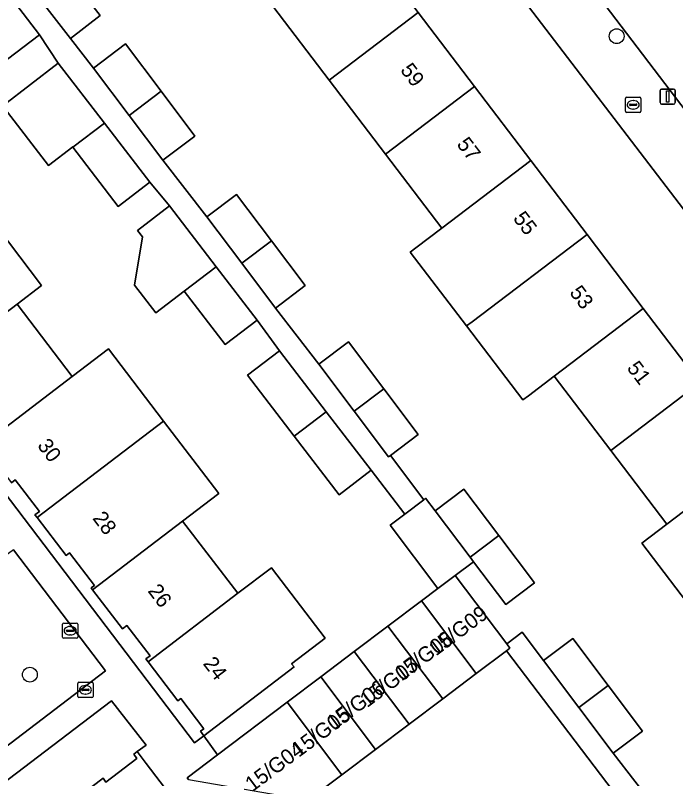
# Model space of a CAD drawing. Extents: x 160030 to 160839, y 385325 to 386450.
# Drawn here: x 160565.7 to 160609.2, y 385518 to 385568.3 of the extents above; entities that cross this region are included whole.
import ezdxf

# ---------------------------------------------------------------- set-up
doc = ezdxf.new("R2010")
doc.units = 0
for name, color, linetype in [('IMGEO_Boom', 7, 'Continuous'), ('IMGEO_Brandkraan', 7, 'Continuous'), ('IMGEO_Erf', 7, 'Continuous'), ('IMGEO_Groenvoorziening', 7, 'Continuous'), ('IMGEO_Kolk', 7, 'Continuous'), ('IMGEO_Lichtmast', 7, 'Continuous'), ('IMGEO_Pand', 7, 'Continuous'), ('IMGEO_Pand_nummerreeks', 7, 'Continuous'), ('IMGEO_Rijbaan_lokaal_open', 7, 'Continuous'), ('IMGEO_Rioolput', 7, 'Continuous'), ('IMGEO_Voetpad_open', 7, 'Continuous')]:
    doc.layers.add(name, color=color, linetype=linetype)

msp = doc.modelspace()

# ---------------------------------------------------------------- linework, layer by layer
at = {"layer": 'IMGEO_Boom'}
for centre in [(160605.322, 385566.947), (160566.63, 385524.826)]:
    msp.add_circle(centre, 0.489, dxfattribs=at)
at = {"layer": 'IMGEO_Brandkraan'}
for p, q in [((160605.916, 385561.993), (160605.916, 385562.845)), ((160605.991, 385562.919), (160606.843, 385562.919)), ((160606.404, 385562.699), (160606.429, 385562.699)), ((160606.917, 385562.845), (160606.917, 385561.993)), ((160606.175, 385562.413), (160606.175, 385562.425)), ((160606.613, 385562.376), (160606.215, 385562.376)), ((160606.218, 385562.462), (160606.616, 385562.462)), ((160606.427, 385562.139), (160606.402, 385562.139)), ((160606.659, 385562.425), (160606.659, 385562.413)), ((160606.843, 385561.919), (160605.991, 385561.919))]:
    msp.add_line(p, q, dxfattribs=at)
for points in [[(160605.916, 385561.993), (160605.916, 385562.845)], [(160605.991, 385562.919), (160606.843, 385562.919)], [(160606.917, 385562.845), (160606.917, 385561.993)], [(160606.843, 385561.919), (160605.991, 385561.919)]]:
    msp.add_lwpolyline(points, dxfattribs=at)
for centre, radius, start, end in [((160605.993, 385562.843), 0.0765, 91.552, 178.448), ((160605.993, 385562.843), 0.0765, 91.552, 178.448), ((160606.841, 385562.843), 0.0765, 1.552, 88.448), ((160606.841, 385562.843), 0.0765, 1.552, 88.448), ((160606.215, 385562.422), 0.0403, 85.8775, 175.7526), ((160606.212, 385562.412), 0.0366, 178.938, 274.7102), ((160606.616, 385562.419), 0.043, 264.8664, 352.4533), ((160606.62, 385562.424), 0.0386, 1.7309, 96.639), ((160605.993, 385561.995), 0.0765, 181.552, 268.448), ((160605.993, 385561.995), 0.0765, 181.552, 268.448), ((160606.841, 385561.995), 0.0765, 271.552, 358.448), ((160606.841, 385561.995), 0.0765, 271.552, 358.448)]:
    msp.add_arc(centre, radius, start, end, dxfattribs=at)
for centre, major_axis, ratio, start_param, end_param in [((160606.403, 385562.419), (-0.387, 0.002), 0.722429, 4.712389, 7.853982), ((160606.428, 385562.419), (-0.39, 0.002), 0.717154, 1.570796, 4.712389)]:
    msp.add_ellipse(centre, major_axis=major_axis, ratio=ratio, start_param=start_param, end_param=end_param, dxfattribs=at)
at = {"layer": 'IMGEO_Erf'}
for points in [[(160575.476, 385597.093), (160566.063, 385589.953), (160567.331, 385588.298), (160573.589, 385593.054), (160577.403, 385588.035), (160581.113, 385583.153), (160584.823, 385578.272), (160588.533, 385573.391), (160592.243, 385568.509), (160595.953, 385563.627), (160599.662, 385558.746), (160603.372, 385553.865), (160607.082, 385548.983), (160610.81, 385544.077), (160614.502, 385539.22), (160618.212, 385534.339), (160621.922, 385529.457), (160625.631, 385524.577), (160629.447, 385519.555), (160627.058, 385517.74)], [(160634.366, 385522.885), (160630.389, 385528.503), (160578.279, 385596.709)], [(160595.425, 385547.827), (160591.715, 385552.708), (160592.087, 385552.99), (160593.788, 385554.282), (160590.079, 385559.164), (160586.369, 385564.045), (160582.659, 385568.927), (160578.949, 385573.808), (160576.846, 385576.575), (160574.882, 385575.082), (160573.275, 385577.197), (160571.926, 385576.142), (160568.108, 385581.165), (160567.326, 385580.587), (160563.613, 385585.473)], [(160567.695, 385572.958), (160571.278, 385568.306), (160569.303, 385566.786), (160570.821, 385564.842), (160572.93, 385566.433), (160575.28, 385563.319), (160577.517, 385560.352), (160575.41, 385558.762), (160578.291, 385555.018), (160580.258, 385556.501), (160582.559, 385553.451), (160584.793, 385550.49), (160582.828, 385549.006), (160585.679, 385545.305), (160587.65, 385546.787), (160589.979, 385543.689), (160592.246, 385540.672), (160590.408, 385539.29), (160592.608, 385536.364), (160592.731, 385536.457), (160593.359, 385535.625), (160595.256, 385537.056), (160597.558, 385534.004), (160599.912, 385530.884), (160598.016, 385529.453), (160595.889, 385532.273), (160594.674, 385531.356), (160598.074, 385526.846), (160599.105, 385527.621), (160600.501, 385525.764), (160602.431, 385527.215), (160604.759, 385524.117), (160607.026, 385521.1), (160605.097, 385519.649), (160607.952, 385515.954)], [(160541.062, 385568.287), (160577.487, 385520.322), (160578.104, 385520.793), (160577.879, 385521.087), (160578.099, 385521.255), (160576.583, 385523.242), (160576.394, 385523.097), (160574.426, 385525.676), (160574.282, 385525.865), (160574.557, 385526.075), (160573.034, 385528.07), (160572.736, 385527.843), (160570.764, 385530.429), (160570.673, 385530.548), (160570.887, 385530.712), (160569.255, 385532.852), (160569.023, 385532.675), (160567.107, 385535.187), (160566.968, 385535.369), (160567.256, 385535.589), (160565.672, 385537.666), (160565.414, 385537.47)], [(160564.838, 385562.35), (160568.504, 385565.163), (160567.267, 385567.036), (160565.16, 385565.422)], [(160563.769, 385555.278), (160567.408, 385550.507), (160565.788, 385549.271), (160569.428, 385544.5), (160571.814, 385546.321), (160575.453, 385541.55), (160579.092, 385536.78), (160576.706, 385534.96), (160580.345, 385530.19), (160582.563, 385531.881), (160586.111, 385527.23), (160583.893, 385525.538), (160584.052, 385525.33), (160578.104, 385520.793), (160578.995, 385519.532), (160583.596, 385523.002), (160585.812, 385524.673), (160588.027, 385526.344), (160590.243, 385528.014), (160592.458, 385529.685), (160593.536, 385530.498), (160590.38, 385534.684), (160591.347, 385535.413), (160589.128, 385538.309), (160587.021, 385536.695), (160584.056, 385540.565), (160580.985, 385544.573), (160583.092, 385546.187), (160581.612, 385548.211), (160579.506, 385546.596), (160576.803, 385550.123), (160574.932, 385548.696), (160573.538, 385550.516), (160574.062, 385553.701), (160573.732, 385554.131), (160575.838, 385555.746), (160574.533, 385557.307), (160572.465, 385555.72), (160569.469, 385559.624), (160569.454, 385559.644), (160567.856, 385558.418), (160564.943, 385562.213)], [(160623.367, 385515.362), (160619.757, 385520.113), (160616.048, 385524.993), (160614.402, 385523.743), (160610.692, 385528.624), (160606.982, 385533.506), (160608.628, 385534.757), (160604.937, 385539.613), (160601.208, 385544.52), (160599.507, 385543.227), (160599.136, 385542.945), (160595.425, 385547.827)], [(160568.822, 385515.994), (160571.457, 385517.988), (160571.644, 385517.741), (160573.696, 385519.293), (160573.481, 385519.578), (160573.711, 385519.753), (160574.307, 385520.176), (160572.021, 385523.1), (160537.719, 385496.988)]]:
    msp.add_lwpolyline(points, dxfattribs=at)
at = {"layer": 'IMGEO_Groenvoorziening'}
msp.add_lwpolyline([(160556.323, 385520.867), (160559.912, 385516.141), (160571.624, 385525.07), (160565.545, 385533.053), (160557.575, 385527.255), (160557.654, 385527.092), (160557.67, 385526.878), (160556.958, 385522.137)], dxfattribs=at)
at = {"layer": 'IMGEO_Kolk'}
for p, q in [((160569.795, 385523.393), (160569.795, 385524.245)), ((160569.87, 385524.319), (160570.722, 385524.319)), ((160570.097, 385523.862), (160570.495, 385523.862)), ((160570.283, 385524.099), (160570.308, 385524.099)), ((160570.796, 385524.245), (160570.796, 385523.393)), ((160570.054, 385523.813), (160570.054, 385523.825)), ((160570.492, 385523.776), (160570.094, 385523.776)), ((160570.306, 385523.539), (160570.281, 385523.539)), ((160570.538, 385523.825), (160570.538, 385523.813)), ((160570.722, 385523.319), (160569.87, 385523.319))]:
    msp.add_line(p, q, dxfattribs=at)
for points in [[(160569.795, 385523.393), (160569.795, 385524.245)], [(160569.87, 385524.319), (160570.722, 385524.319)], [(160570.796, 385524.245), (160570.796, 385523.393)], [(160570.722, 385523.319), (160569.87, 385523.319)]]:
    msp.add_lwpolyline(points, dxfattribs=at)
for centre, radius, start, end in [((160569.872, 385524.243), 0.0765, 91.552, 178.448), ((160569.872, 385524.243), 0.0765, 91.552, 178.448), ((160570.094, 385523.822), 0.0403, 85.8775, 175.7526), ((160570.499, 385523.824), 0.0386, 1.7309, 96.639), ((160570.72, 385524.243), 0.0765, 1.552, 88.448), ((160570.72, 385524.243), 0.0765, 1.552, 88.448), ((160569.872, 385523.395), 0.0765, 181.552, 268.448), ((160569.872, 385523.395), 0.0765, 181.552, 268.448), ((160570.091, 385523.812), 0.0366, 178.938, 274.7102), ((160570.495, 385523.819), 0.043, 264.8664, 352.4533), ((160570.72, 385523.395), 0.0765, 271.552, 358.448), ((160570.72, 385523.395), 0.0765, 271.552, 358.448)]:
    msp.add_arc(centre, radius, start, end, dxfattribs=at)
for centre, major_axis, ratio, start_param, end_param in [((160570.282, 385523.819), (-0.387, 0.002), 0.722429, 4.712389, 7.853982), ((160570.307, 385523.819), (-0.39, 0.002), 0.717154, 1.570796, 4.712389)]:
    msp.add_ellipse(centre, major_axis=major_axis, ratio=ratio, start_param=start_param, end_param=end_param, dxfattribs=at)
at = {"layer": 'IMGEO_Lichtmast'}
for p, q in [((160608.192, 385562.562), (160608.192, 385563.362)), ((160608.192, 385563.362), (160608.192, 385562.562)), ((160608.292, 385563.462), (160609.082, 385563.462)), ((160609.082, 385563.462), (160608.292, 385563.462)), ((160609.182, 385563.362), (160609.182, 385562.562)), ((160609.182, 385562.562), (160609.182, 385563.362)), ((160609.082, 385562.462), (160608.292, 385562.462)), ((160608.292, 385562.462), (160609.082, 385562.462))]:
    msp.add_line(p, q, dxfattribs=at)
msp.add_lwpolyline([(160608.612, 385563.337), (160608.762, 385563.337), (160608.762, 385562.587), (160608.612, 385562.587), (160608.612, 385563.337)], dxfattribs=at)
for centre, start, end in [((160608.292, 385563.362), 90, 180), ((160608.292, 385563.362), 90, 180), ((160609.082, 385563.362), 0, 90), ((160609.082, 385563.362), 360, 90), ((160608.292, 385562.562), 180, 270), ((160608.292, 385562.562), 180, 270), ((160609.082, 385562.562), 270, 0), ((160609.082, 385562.562), 270, 0)]:
    msp.add_arc(centre, 0.1, start, end, dxfattribs=at)
at = {"layer": 'IMGEO_Pand'}
for points in [[(160592.243, 385568.509), (160588.533, 385573.391), (160582.659, 385568.927), (160586.369, 385564.045)], [(160567.695, 385572.958), (160565.711, 385571.451), (160569.303, 385566.786), (160571.278, 385568.306)], [(160564.366, 385570.822), (160562.255, 385569.213), (160560.631, 385567.975), (160561.943, 385566.254), (160563.571, 385567.495), (160565.16, 385565.422), (160567.267, 385567.036)], [(160595.953, 385563.627), (160592.243, 385568.509), (160586.369, 385564.045), (160590.079, 385559.164)], [(160570.821, 385564.842), (160573.177, 385561.72), (160575.28, 385563.319), (160572.93, 385566.433)], [(160568.504, 385565.163), (160564.838, 385562.35), (160564.943, 385562.213), (160567.856, 385558.418), (160569.454, 385559.644), (160569.469, 385559.624), (160571.542, 385561.205)], [(160590.079, 385559.164), (160593.788, 385554.282), (160599.662, 385558.746), (160595.953, 385563.627)], [(160575.28, 385563.319), (160573.177, 385561.72), (160575.41, 385558.762), (160577.517, 385560.352)], [(160569.469, 385559.624), (160572.465, 385555.72), (160574.533, 385557.307), (160571.542, 385561.205)], [(160603.372, 385553.865), (160599.662, 385558.746), (160593.788, 385554.282), (160592.087, 385552.99), (160591.715, 385552.708), (160595.425, 385547.827), (160595.796, 385548.109)], [(160578.291, 385555.018), (160580.599, 385551.961), (160582.559, 385553.451), (160580.258, 385556.501)], [(160575.838, 385555.746), (160573.732, 385554.131), (160574.062, 385553.701), (160573.538, 385550.516), (160574.932, 385548.696), (160576.803, 385550.123), (160578.913, 385551.733)], [(160567.408, 385550.507), (160563.769, 385555.278), (160563.621, 385555.165), (160562.149, 385554.042), (160556.221, 385549.522), (160558.153, 385546.99), (160558.377, 385547.161), (160559.898, 385545.167), (160559.671, 385544.994), (160559.858, 385544.749), (160565.788, 385549.271)], [(160607.082, 385548.983), (160603.372, 385553.865), (160595.796, 385548.109), (160595.425, 385547.827), (160599.136, 385542.945), (160599.507, 385543.227), (160601.208, 385544.52)], [(160582.559, 385553.451), (160580.599, 385551.961), (160582.828, 385549.006), (160584.793, 385550.49)], [(160578.913, 385551.733), (160576.803, 385550.123), (160579.506, 385546.596), (160581.612, 385548.211)], [(160559.858, 385544.749), (160561.739, 385542.283), (160561.946, 385542.441), (160563.535, 385540.359), (160563.33, 385540.202), (160563.5, 385539.98), (160569.428, 385544.5), (160565.788, 385549.271)], [(160610.81, 385544.077), (160607.082, 385548.983), (160601.208, 385544.52), (160604.937, 385539.613)], [(160585.679, 385545.305), (160588.014, 385542.197), (160589.979, 385543.689), (160587.65, 385546.787)], [(160575.453, 385541.55), (160571.814, 385546.321), (160569.428, 385544.5), (160563.5, 385539.98), (160565.414, 385537.47), (160565.672, 385537.666), (160567.256, 385535.589), (160566.968, 385535.369), (160567.107, 385535.187)], [(160583.092, 385546.187), (160580.985, 385544.573), (160584.056, 385540.565), (160586.167, 385542.174)], [(160604.937, 385539.613), (160608.628, 385534.757), (160614.502, 385539.22), (160610.81, 385544.077)], [(160589.979, 385543.689), (160588.014, 385542.197), (160590.275, 385539.19), (160590.408, 385539.29), (160592.246, 385540.672)], [(160587.021, 385536.695), (160589.128, 385538.309), (160586.167, 385542.174), (160584.056, 385540.565)], [(160576.706, 385534.96), (160579.092, 385536.78), (160575.453, 385541.55), (160567.107, 385535.187), (160569.023, 385532.675), (160569.255, 385532.852), (160570.887, 385530.712), (160570.673, 385530.548), (160570.764, 385530.429)], [(160608.628, 385534.757), (160606.982, 385533.506), (160610.692, 385528.624), (160618.212, 385534.339), (160614.502, 385539.22)], [(160595.256, 385537.056), (160593.359, 385535.625), (160595.667, 385532.567), (160597.558, 385534.004)], [(160593.359, 385535.625), (160592.731, 385536.457), (160592.608, 385536.364), (160591.347, 385535.413), (160590.38, 385534.684), (160593.536, 385530.498), (160594.674, 385531.356), (160595.889, 385532.273), (160595.667, 385532.567)], [(160570.764, 385530.429), (160572.736, 385527.843), (160573.034, 385528.07), (160574.557, 385526.075), (160574.282, 385525.865), (160574.426, 385525.676), (160580.345, 385530.19), (160576.706, 385534.96)], [(160597.558, 385534.004), (160595.667, 385532.567), (160595.889, 385532.273), (160598.016, 385529.453), (160599.912, 385530.884)], [(160584.052, 385525.33), (160583.893, 385525.538), (160586.111, 385527.23), (160582.563, 385531.881), (160580.345, 385530.19), (160574.426, 385525.676), (160576.394, 385523.097), (160576.583, 385523.242), (160578.099, 385521.255), (160577.879, 385521.087), (160578.104, 385520.793)], [(160594.674, 385531.356), (160593.536, 385530.498), (160592.458, 385529.685), (160596.072, 385524.892), (160598.052, 385526.385), (160598.288, 385526.563), (160598.074, 385526.846)], [(160593.857, 385523.222), (160596.072, 385524.892), (160592.458, 385529.685), (160590.243, 385528.014)], [(160591.641, 385521.551), (160593.857, 385523.222), (160590.243, 385528.014), (160588.027, 385526.344)], [(160600.501, 385525.764), (160602.837, 385522.656), (160604.759, 385524.117), (160602.431, 385527.215)], [(160588.027, 385526.344), (160585.812, 385524.673), (160589.425, 385519.88), (160591.641, 385521.551)], [(160587.21, 385518.21), (160589.425, 385519.88), (160585.812, 385524.673), (160583.596, 385523.002)], [(160604.759, 385524.117), (160602.837, 385522.656), (160605.097, 385519.649), (160607.026, 385521.1)], [(160578.995, 385519.532), (160576.998, 385518.026), (160577.082, 385517.915), (160584.994, 385516.539), (160587.21, 385518.21), (160583.596, 385523.002)], [(160573.711, 385519.753), (160573.481, 385519.578), (160573.696, 385519.293), (160571.644, 385517.741), (160571.457, 385517.988), (160568.822, 385515.994), (160573.367, 385509.982), (160578.28, 385513.715), (160575.852, 385516.923), (160574.311, 385518.961)]]:
    msp.add_lwpolyline(points, close=True, dxfattribs=at)
at = {"layer": 'IMGEO_Rijbaan_lokaal_open'}
msp.add_lwpolyline([(160602.781, 385583.007), (160597.787, 385589.401), (160597.595, 385589.647), (160589.306, 385600.26), (160589.068, 385600.573), (160583.653, 385596.451), (160602.036, 385572.328), (160616.02, 385553.949), (160628.937, 385536.861), (160637.042, 385526.099)], dxfattribs=at)
msp.add_lwpolyline([(160591.898, 385508.456), (160596.685, 385512.731), (160600.911, 385516.505), (160609.089, 385505.891), (160613.393, 385500), (160614.794, 385498.083), (160616.603, 385500), (160617.43, 385500.901), (160598.052, 385526.385), (160596.072, 385524.892), (160593.857, 385523.222), (160591.641, 385521.551), (160589.425, 385519.88), (160587.21, 385518.21), (160584.994, 385516.539), (160586.818, 385514.12), (160588.643, 385511.701), (160589.361, 385512.243), (160591.454, 385509.467), (160591.223, 385509.273)], close=True, dxfattribs=at)
at = {"layer": 'IMGEO_Rioolput'}
for p, q in [((160568.79, 385527.296), (160568.79, 385528.148)), ((160568.865, 385528.222), (160569.717, 385528.222)), ((160569.278, 385528.002), (160569.303, 385528.002)), ((160569.791, 385528.148), (160569.791, 385527.296)), ((160569.049, 385527.716), (160569.049, 385527.728)), ((160569.487, 385527.679), (160569.089, 385527.679)), ((160569.092, 385527.765), (160569.49, 385527.765)), ((160569.301, 385527.442), (160569.276, 385527.442)), ((160569.533, 385527.728), (160569.533, 385527.716)), ((160569.717, 385527.222), (160568.865, 385527.222))]:
    msp.add_line(p, q, dxfattribs=at)
for points in [[(160568.79, 385527.296), (160568.79, 385528.148)], [(160568.865, 385528.222), (160569.717, 385528.222)], [(160569.791, 385528.148), (160569.791, 385527.296)], [(160569.717, 385527.222), (160568.865, 385527.222)]]:
    msp.add_lwpolyline(points, dxfattribs=at)
for centre, radius, start, end in [((160568.867, 385528.146), 0.0765, 91.552, 178.448), ((160568.867, 385528.146), 0.0765, 91.552, 178.448), ((160569.715, 385528.146), 0.0765, 1.552, 88.448), ((160569.715, 385528.146), 0.0765, 1.552, 88.448), ((160569.089, 385527.725), 0.0403, 85.8775, 175.7526), ((160569.086, 385527.715), 0.0366, 178.938, 274.7102), ((160569.49, 385527.722), 0.043, 264.8664, 352.4533), ((160569.494, 385527.727), 0.0386, 1.7309, 96.639), ((160568.867, 385527.298), 0.0765, 181.552, 268.448), ((160568.867, 385527.298), 0.0765, 181.552, 268.448), ((160569.715, 385527.298), 0.0765, 271.552, 358.448), ((160569.715, 385527.298), 0.0765, 271.552, 358.448)]:
    msp.add_arc(centre, radius, start, end, dxfattribs=at)
for centre, major_axis, ratio, start_param, end_param in [((160569.277, 385527.722), (-0.387, 0.002), 0.722429, 4.712389, 7.853982), ((160569.302, 385527.722), (-0.39, 0.002), 0.717154, 1.570796, 4.712389)]:
    msp.add_ellipse(centre, major_axis=major_axis, ratio=ratio, start_param=start_param, end_param=end_param, dxfattribs=at)
at = {"layer": 'IMGEO_Voetpad_open'}
for points in [[(160576.35, 385599.234), (160578.255, 385596.755), (160578.279, 385596.709), (160630.389, 385528.503), (160634.366, 385522.885)], [(160637.042, 385526.099), (160628.937, 385536.861), (160616.02, 385553.949), (160602.036, 385572.328), (160583.653, 385596.451)], [(160564.366, 385570.822), (160567.267, 385567.036), (160568.504, 385565.163), (160571.542, 385561.205), (160574.533, 385557.307), (160575.838, 385555.746), (160578.913, 385551.733), (160581.612, 385548.211), (160583.092, 385546.187), (160586.167, 385542.174), (160589.128, 385538.309), (160591.347, 385535.413), (160592.608, 385536.364), (160590.408, 385539.29), (160590.275, 385539.19), (160588.014, 385542.197), (160585.679, 385545.305), (160582.828, 385549.006), (160580.599, 385551.961), (160578.291, 385555.018), (160575.41, 385558.762), (160573.177, 385561.72), (160570.821, 385564.842), (160569.303, 385566.786), (160565.711, 385571.451)], [(160577.082, 385517.915), (160576.998, 385518.026), (160578.995, 385519.532), (160578.104, 385520.793), (160577.487, 385520.322), (160541.062, 385568.287)], [(160565.545, 385533.053), (160571.624, 385525.07), (160559.912, 385516.141)], [(160516.424, 385480.723), (160537.719, 385496.988), (160572.021, 385523.1)], [(160572.021, 385523.1), (160574.307, 385520.176), (160573.711, 385519.753), (160574.311, 385518.961), (160575.852, 385516.923)]]:
    msp.add_lwpolyline(points, dxfattribs=at)
msp.add_lwpolyline([(160605.097, 385519.649), (160602.837, 385522.656), (160600.501, 385525.764), (160599.105, 385527.621), (160598.074, 385526.846), (160598.288, 385526.563), (160598.052, 385526.385), (160617.43, 385500.901), (160618.449, 385501.983), (160616.861, 385504.13), (160615.324, 385506.167), (160612.609, 385509.782), (160610.26, 385512.895), (160607.952, 385515.954)], close=True, dxfattribs=at)

# ---------------------------------------------------------------- texts
at = {"layer": 'IMGEO_Pand_nummerreeks'}
for s, rotation, p in [('59', 307.2342, (160591.02, 385564.697)), ('57', 307.2342, (160594.737, 385559.806)), ('55', 307.2363, (160598.455, 385554.914)), ('53', 307.2363, (160602.173, 385550.023)), ('51', 307.2342, (160605.958, 385545.041)), ('30', 307.2176, (160567.082, 385539.927)), ('28', 307.2176, (160570.725, 385535.131)), ('26', 307.2176, (160574.366, 385530.338)), ('15/G09', 36.7782, (160593.413, 385526.022)), ('15/G08', 36.7772, (160591.144, 385524.364)), ('24', 307.2191, (160578.01, 385525.541)), ('15/G07', 36.7772, (160588.867, 385522.613)), ('15/G06', 36.7772, (160586.681, 385521.126)), ('15/G05', 36.7772, (160584.363, 385519.333)), ('15/G04', 36.7772, (160581.302, 385517.06))]:
    msp.add_text(s, height=1, rotation=rotation, dxfattribs=at).set_placement(p)

doc.saveas('drawing.dxf')
